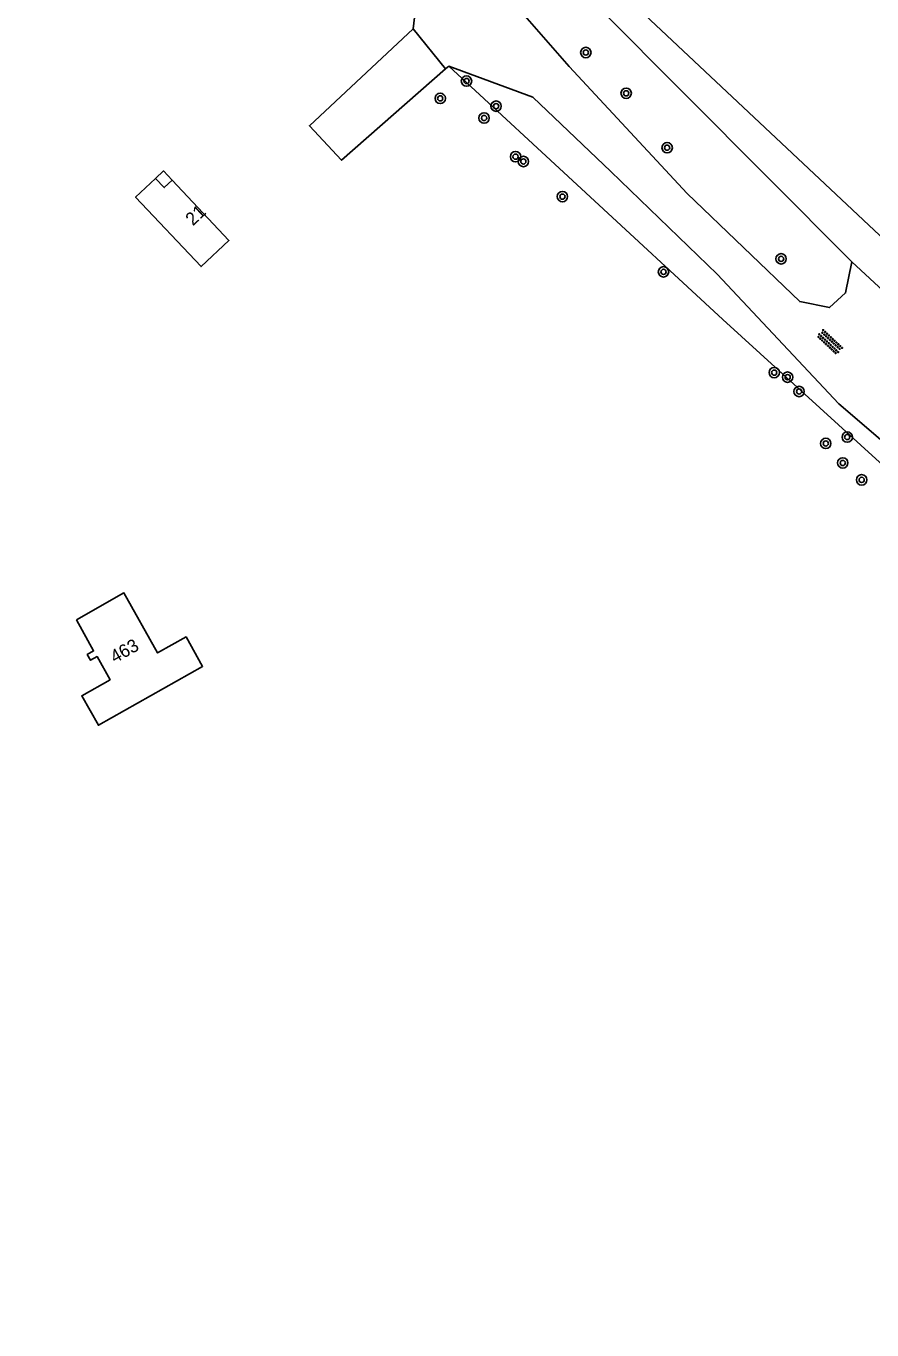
# Model space of a CAD drawing. Extents: x 124000 to 129000, y 395500 to 397503.
# Drawn here: x 128224.2 to 128289.2, y 395870.2 to 395970.4 of the extents above; entities that cross this region are included whole.
import ezdxf

# ---------------------------------------------------------------- set-up
doc = ezdxf.new("R2010")
doc.units = 0
for name, color, linetype in [('gg-afsc-draadraster', 7, 'Continuous'), ('gg-afsc-hekwerk', 7, 'Continuous'), ('gg-afsc-lijn draadraster', 7, 'Continuous'), ('gg-anno-huisnummerreeks BGT', 7, 'Continuous'), ('gg-bbg-hoofdgebouw', 7, 'Continuous'), ('gg-bbg-luifel en loopbrug', 7, 'Continuous'), ('gg-knt-onverhard', 7, 'Continuous'), ('gt-symb-boom', 7, 'Continuous'), ('gt-symb-overige verharding', 7, 'Continuous'), ('gx-grn-maaiveld', 7, 'Continuous')]:
    doc.layers.add(name, color=color, linetype=linetype)

# ---------------------------------------------------------------- blocks, each defined once
blk = doc.blocks.new('gt0-BOOM')
at = {"layer": 'gt-symb-boom'}
for radius in [0.4, 0.2]:
    blk.add_circle((0, 0), radius, dxfattribs=at)
blk = doc.blocks.new('gt0-OVH')
at = {"layer": 'gt-symb-overige verharding'}
for points in [[(-0.97, 0.3), (-0.97, 0.31), (-0.96, 0.32), (-0.97, 0.33), (-0.97, 0.34), (-0.98, 0.35), (-0.99, 0.35), (-1, 0.36), (-1.01, 0.35), (-1.02, 0.35), (-1.03, 0.34), (-1.03, 0.33), (-1.04, 0.32), (-1.03, 0.31), (-1.03, 0.3), (-1.02, 0.29), (-1.01, 0.29), (-1, 0.28), (-0.99, 0.29), (-0.98, 0.29)], [(-0.87, 0.11), (-0.87, 0.12), (-0.86, 0.13), (-0.87, 0.14), (-0.87, 0.15), (-0.88, 0.16), (-0.89, 0.16), (-0.9, 0.16), (-0.91, 0.16), (-0.92, 0.16), (-0.93, 0.15), (-0.93, 0.14), (-0.94, 0.13), (-0.93, 0.12), (-0.93, 0.11), (-0.92, 0.1), (-0.91, 0.09), (-0.9, 0.09), (-0.89, 0.09), (-0.88, 0.1)], [(-0.77, 0.3), (-0.77, 0.31), (-0.76, 0.32), (-0.77, 0.33), (-0.77, 0.34), (-0.78, 0.35), (-0.79, 0.35), (-0.8, 0.36), (-0.81, 0.35), (-0.82, 0.35), (-0.83, 0.34), (-0.83, 0.33), (-0.84, 0.32), (-0.83, 0.31), (-0.83, 0.3), (-0.82, 0.29), (-0.81, 0.29), (-0.8, 0.28), (-0.79, 0.29), (-0.78, 0.29)], [(-0.67, 0.11), (-0.67, 0.12), (-0.66, 0.13), (-0.67, 0.14), (-0.67, 0.15), (-0.68, 0.16), (-0.69, 0.16), (-0.7, 0.16), (-0.71, 0.16), (-0.72, 0.16), (-0.73, 0.15), (-0.73, 0.14), (-0.74, 0.13), (-0.73, 0.12), (-0.73, 0.11), (-0.72, 0.1), (-0.71, 0.09), (-0.7, 0.09), (-0.69, 0.09), (-0.68, 0.1)], [(-0.57, 0.3), (-0.57, 0.31), (-0.56, 0.32), (-0.57, 0.33), (-0.57, 0.34), (-0.58, 0.35), (-0.59, 0.35), (-0.6, 0.36), (-0.61, 0.35), (-0.62, 0.35), (-0.63, 0.34), (-0.63, 0.33), (-0.64, 0.32), (-0.63, 0.31), (-0.63, 0.3), (-0.62, 0.29), (-0.61, 0.29), (-0.6, 0.28), (-0.59, 0.29), (-0.58, 0.29)], [(-0.47, 0.11), (-0.47, 0.12), (-0.46, 0.13), (-0.47, 0.14), (-0.47, 0.15), (-0.48, 0.16), (-0.49, 0.16), (-0.5, 0.16), (-0.51, 0.16), (-0.52, 0.16), (-0.53, 0.15), (-0.53, 0.14), (-0.54, 0.13), (-0.53, 0.12), (-0.53, 0.11), (-0.52, 0.1), (-0.51, 0.09), (-0.5, 0.09), (-0.49, 0.09), (-0.48, 0.1)], [(-0.37, 0.3), (-0.37, 0.31), (-0.36, 0.32), (-0.37, 0.33), (-0.37, 0.34), (-0.38, 0.35), (-0.39, 0.35), (-0.4, 0.36), (-0.41, 0.35), (-0.42, 0.35), (-0.43, 0.34), (-0.43, 0.33), (-0.44, 0.32), (-0.43, 0.31), (-0.43, 0.3), (-0.42, 0.29), (-0.41, 0.29), (-0.4, 0.28), (-0.39, 0.29), (-0.38, 0.29)], [(-0.27, 0.11), (-0.27, 0.12), (-0.26, 0.13), (-0.27, 0.14), (-0.27, 0.15), (-0.28, 0.16), (-0.29, 0.16), (-0.3, 0.16), (-0.31, 0.16), (-0.32, 0.16), (-0.33, 0.15), (-0.33, 0.14), (-0.34, 0.13), (-0.33, 0.12), (-0.33, 0.11), (-0.32, 0.1), (-0.31, 0.09), (-0.3, 0.09), (-0.29, 0.09), (-0.28, 0.1)], [(-0.17, 0.3), (-0.17, 0.31), (-0.16, 0.32), (-0.17, 0.33), (-0.17, 0.34), (-0.18, 0.35), (-0.19, 0.35), (-0.2, 0.36), (-0.21, 0.35), (-0.22, 0.35), (-0.23, 0.34), (-0.23, 0.33), (-0.24, 0.32), (-0.23, 0.31), (-0.23, 0.3), (-0.22, 0.29), (-0.21, 0.29), (-0.2, 0.28), (-0.19, 0.29), (-0.18, 0.29)], [(-0.07, 0.11), (-0.07, 0.12), (-0.06, 0.13), (-0.07, 0.14), (-0.07, 0.15), (-0.08, 0.16), (-0.09, 0.16), (-0.1, 0.16), (-0.11, 0.16), (-0.12, 0.16), (-0.13, 0.15), (-0.13, 0.14), (-0.14, 0.13), (-0.13, 0.12), (-0.13, 0.11), (-0.12, 0.1), (-0.11, 0.09), (-0.1, 0.09), (-0.09, 0.09), (-0.08, 0.1)], [(0.03, 0.3), (0.03, 0.31), (0.04, 0.32), (0.03, 0.33), (0.03, 0.34), (0.02, 0.35), (0.01, 0.35), (0, 0.36), (-0.01, 0.35), (-0.02, 0.35), (-0.03, 0.34), (-0.03, 0.33), (-0.04, 0.32), (-0.03, 0.31), (-0.03, 0.3), (-0.02, 0.29), (-0.01, 0.29), (0, 0.28), (0.01, 0.29), (0.02, 0.29)], [(0.13, 0.11), (0.13, 0.12), (0.14, 0.13), (0.13, 0.14), (0.13, 0.15), (0.12, 0.16), (0.11, 0.16), (0.1, 0.16), (0.09, 0.16), (0.08, 0.16), (0.07, 0.15), (0.07, 0.14), (0.06, 0.13), (0.07, 0.12), (0.07, 0.11), (0.08, 0.1), (0.09, 0.09), (0.1, 0.09), (0.11, 0.09), (0.12, 0.1)], [(0.23, 0.3), (0.23, 0.31), (0.24, 0.32), (0.23, 0.33), (0.23, 0.34), (0.22, 0.35), (0.21, 0.35), (0.2, 0.36), (0.19, 0.35), (0.18, 0.35), (0.17, 0.34), (0.17, 0.33), (0.16, 0.32), (0.17, 0.31), (0.17, 0.3), (0.18, 0.29), (0.19, 0.29), (0.2, 0.28), (0.21, 0.29), (0.22, 0.29)], [(0.33, 0.11), (0.33, 0.12), (0.34, 0.13), (0.33, 0.14), (0.33, 0.15), (0.32, 0.16), (0.31, 0.16), (0.3, 0.16), (0.29, 0.16), (0.28, 0.16), (0.27, 0.15), (0.27, 0.14), (0.26, 0.13), (0.27, 0.12), (0.27, 0.11), (0.28, 0.1), (0.29, 0.09), (0.3, 0.09), (0.31, 0.09), (0.32, 0.1)], [(0.43, 0.3), (0.43, 0.31), (0.44, 0.32), (0.43, 0.33), (0.43, 0.34), (0.42, 0.35), (0.41, 0.35), (0.4, 0.36), (0.39, 0.35), (0.38, 0.35), (0.37, 0.34), (0.37, 0.33), (0.36, 0.32), (0.37, 0.31), (0.37, 0.3), (0.38, 0.29), (0.39, 0.29), (0.4, 0.28), (0.41, 0.29), (0.42, 0.29)], [(0.53, 0.11), (0.53, 0.12), (0.54, 0.13), (0.53, 0.14), (0.53, 0.15), (0.52, 0.16), (0.51, 0.16), (0.5, 0.16), (0.49, 0.16), (0.48, 0.16), (0.47, 0.15), (0.47, 0.14), (0.46, 0.13), (0.47, 0.12), (0.47, 0.11), (0.48, 0.1), (0.49, 0.09), (0.5, 0.09), (0.51, 0.09), (0.52, 0.1)], [(0.63, 0.3), (0.63, 0.31), (0.64, 0.32), (0.63, 0.33), (0.63, 0.34), (0.62, 0.35), (0.61, 0.35), (0.6, 0.36), (0.59, 0.35), (0.58, 0.35), (0.57, 0.34), (0.57, 0.33), (0.56, 0.32), (0.57, 0.31), (0.57, 0.3), (0.58, 0.29), (0.59, 0.29), (0.6, 0.28), (0.61, 0.29), (0.62, 0.29)], [(0.73, 0.11), (0.73, 0.12), (0.74, 0.13), (0.73, 0.14), (0.73, 0.15), (0.72, 0.16), (0.71, 0.16), (0.7, 0.16), (0.69, 0.16), (0.68, 0.16), (0.67, 0.15), (0.67, 0.14), (0.66, 0.13), (0.67, 0.12), (0.67, 0.11), (0.68, 0.1), (0.69, 0.09), (0.7, 0.09), (0.71, 0.09), (0.72, 0.1)], [(0.83, 0.3), (0.83, 0.31), (0.84, 0.32), (0.83, 0.33), (0.83, 0.34), (0.82, 0.35), (0.81, 0.35), (0.8, 0.36), (0.79, 0.35), (0.78, 0.35), (0.77, 0.34), (0.77, 0.33), (0.76, 0.32), (0.77, 0.31), (0.77, 0.3), (0.78, 0.29), (0.79, 0.29), (0.8, 0.28), (0.81, 0.29), (0.82, 0.29)], [(0.93, 0.11), (0.93, 0.12), (0.94, 0.13), (0.93, 0.14), (0.93, 0.15), (0.92, 0.16), (0.91, 0.16), (0.9, 0.16), (0.89, 0.16), (0.88, 0.16), (0.87, 0.15), (0.87, 0.14), (0.86, 0.13), (0.87, 0.12), (0.87, 0.11), (0.88, 0.1), (0.89, 0.09), (0.9, 0.09), (0.91, 0.09), (0.92, 0.1)], [(1.03, 0.3), (1.03, 0.31), (1.04, 0.32), (1.03, 0.33), (1.03, 0.34), (1.02, 0.35), (1.01, 0.35), (1, 0.36), (0.99, 0.35), (0.98, 0.35), (0.97, 0.34), (0.97, 0.33), (0.96, 0.32), (0.97, 0.31), (0.97, 0.3), (0.98, 0.29), (0.99, 0.29), (1, 0.28), (1.01, 0.29), (1.02, 0.29)], [(-0.97, -0.14), (-0.97, -0.13), (-0.96, -0.12), (-0.97, -0.11), (-0.97, -0.1), (-0.98, -0.09), (-0.99, -0.09), (-1, -0.08), (-1.01, -0.09), (-1.02, -0.09), (-1.03, -0.1), (-1.03, -0.11), (-1.04, -0.12), (-1.03, -0.13), (-1.03, -0.14), (-1.02, -0.15), (-1.01, -0.15), (-1, -0.16), (-0.99, -0.15), (-0.98, -0.15)], [(-0.87, -0.33), (-0.87, -0.32), (-0.86, -0.31), (-0.87, -0.3), (-0.87, -0.29), (-0.88, -0.28), (-0.89, -0.28), (-0.9, -0.28), (-0.91, -0.28), (-0.92, -0.28), (-0.93, -0.29), (-0.93, -0.3), (-0.94, -0.31), (-0.93, -0.32), (-0.93, -0.33), (-0.92, -0.34), (-0.91, -0.35), (-0.9, -0.35), (-0.89, -0.35), (-0.88, -0.34)], [(-0.77, -0.14), (-0.77, -0.13), (-0.76, -0.12), (-0.77, -0.11), (-0.77, -0.1), (-0.78, -0.09), (-0.79, -0.09), (-0.8, -0.08), (-0.81, -0.09), (-0.82, -0.09), (-0.83, -0.1), (-0.83, -0.11), (-0.84, -0.12), (-0.83, -0.13), (-0.83, -0.14), (-0.82, -0.15), (-0.81, -0.15), (-0.8, -0.16), (-0.79, -0.15), (-0.78, -0.15)], [(-0.67, -0.33), (-0.67, -0.32), (-0.66, -0.31), (-0.67, -0.3), (-0.67, -0.29), (-0.68, -0.28), (-0.69, -0.28), (-0.7, -0.28), (-0.71, -0.28), (-0.72, -0.28), (-0.73, -0.29), (-0.73, -0.3), (-0.74, -0.31), (-0.73, -0.32), (-0.73, -0.33), (-0.72, -0.34), (-0.71, -0.35), (-0.7, -0.35), (-0.69, -0.35), (-0.68, -0.34)], [(-0.57, -0.14), (-0.57, -0.13), (-0.56, -0.12), (-0.57, -0.11), (-0.57, -0.1), (-0.58, -0.09), (-0.59, -0.09), (-0.6, -0.08), (-0.61, -0.09), (-0.62, -0.09), (-0.63, -0.1), (-0.63, -0.11), (-0.64, -0.12), (-0.63, -0.13), (-0.63, -0.14), (-0.62, -0.15), (-0.61, -0.15), (-0.6, -0.16), (-0.59, -0.15), (-0.58, -0.15)], [(-0.47, -0.33), (-0.47, -0.32), (-0.46, -0.31), (-0.47, -0.3), (-0.47, -0.29), (-0.48, -0.28), (-0.49, -0.28), (-0.5, -0.28), (-0.51, -0.28), (-0.52, -0.28), (-0.53, -0.29), (-0.53, -0.3), (-0.54, -0.31), (-0.53, -0.32), (-0.53, -0.33), (-0.52, -0.34), (-0.51, -0.35), (-0.5, -0.35), (-0.49, -0.35), (-0.48, -0.34)], [(-0.37, -0.14), (-0.37, -0.13), (-0.36, -0.12), (-0.37, -0.11), (-0.37, -0.1), (-0.38, -0.09), (-0.39, -0.09), (-0.4, -0.08), (-0.41, -0.09), (-0.42, -0.09), (-0.43, -0.1), (-0.43, -0.11), (-0.44, -0.12), (-0.43, -0.13), (-0.43, -0.14), (-0.42, -0.15), (-0.41, -0.15), (-0.4, -0.16), (-0.39, -0.15), (-0.38, -0.15)], [(-0.27, -0.33), (-0.27, -0.32), (-0.26, -0.31), (-0.27, -0.3), (-0.27, -0.29), (-0.28, -0.28), (-0.29, -0.28), (-0.3, -0.28), (-0.31, -0.28), (-0.32, -0.28), (-0.33, -0.29), (-0.33, -0.3), (-0.34, -0.31), (-0.33, -0.32), (-0.33, -0.33), (-0.32, -0.34), (-0.31, -0.35), (-0.3, -0.35), (-0.29, -0.35), (-0.28, -0.34)], [(-0.17, -0.14), (-0.17, -0.13), (-0.16, -0.12), (-0.17, -0.11), (-0.17, -0.1), (-0.18, -0.09), (-0.19, -0.09), (-0.2, -0.08), (-0.21, -0.09), (-0.22, -0.09), (-0.23, -0.1), (-0.23, -0.11), (-0.24, -0.12), (-0.23, -0.13), (-0.23, -0.14), (-0.22, -0.15), (-0.21, -0.15), (-0.2, -0.16), (-0.19, -0.15), (-0.18, -0.15)], [(-0.07, -0.33), (-0.07, -0.32), (-0.06, -0.31), (-0.07, -0.3), (-0.07, -0.29), (-0.08, -0.28), (-0.09, -0.28), (-0.1, -0.28), (-0.11, -0.28), (-0.12, -0.28), (-0.13, -0.29), (-0.13, -0.3), (-0.14, -0.31), (-0.13, -0.32), (-0.13, -0.33), (-0.12, -0.34), (-0.11, -0.35), (-0.1, -0.35), (-0.09, -0.35), (-0.08, -0.34)], [(0.03, -0.14), (0.03, -0.13), (0.04, -0.12), (0.03, -0.11), (0.03, -0.1), (0.02, -0.09), (0.01, -0.09), (0, -0.08), (-0.01, -0.09), (-0.02, -0.09), (-0.03, -0.1), (-0.03, -0.11), (-0.04, -0.12), (-0.03, -0.13), (-0.03, -0.14), (-0.02, -0.15), (-0.01, -0.15), (0, -0.16), (0.01, -0.15), (0.02, -0.15)], [(0.13, -0.33), (0.13, -0.32), (0.14, -0.31), (0.13, -0.3), (0.13, -0.29), (0.12, -0.28), (0.11, -0.28), (0.1, -0.28), (0.09, -0.28), (0.08, -0.28), (0.07, -0.29), (0.07, -0.3), (0.06, -0.31), (0.07, -0.32), (0.07, -0.33), (0.08, -0.34), (0.09, -0.35), (0.1, -0.35), (0.11, -0.35), (0.12, -0.34)], [(0.23, -0.14), (0.23, -0.13), (0.24, -0.12), (0.23, -0.11), (0.23, -0.1), (0.22, -0.09), (0.21, -0.09), (0.2, -0.08), (0.19, -0.09), (0.18, -0.09), (0.17, -0.1), (0.17, -0.11), (0.16, -0.12), (0.17, -0.13), (0.17, -0.14), (0.18, -0.15), (0.19, -0.15), (0.2, -0.16), (0.21, -0.15), (0.22, -0.15)], [(0.33, -0.33), (0.33, -0.32), (0.34, -0.31), (0.33, -0.3), (0.33, -0.29), (0.32, -0.28), (0.31, -0.28), (0.3, -0.28), (0.29, -0.28), (0.28, -0.28), (0.27, -0.29), (0.27, -0.3), (0.26, -0.31), (0.27, -0.32), (0.27, -0.33), (0.28, -0.34), (0.29, -0.35), (0.3, -0.35), (0.31, -0.35), (0.32, -0.34)], [(0.43, -0.14), (0.43, -0.13), (0.44, -0.12), (0.43, -0.11), (0.43, -0.1), (0.42, -0.09), (0.41, -0.09), (0.4, -0.08), (0.39, -0.09), (0.38, -0.09), (0.37, -0.1), (0.37, -0.11), (0.36, -0.12), (0.37, -0.13), (0.37, -0.14), (0.38, -0.15), (0.39, -0.15), (0.4, -0.16), (0.41, -0.15), (0.42, -0.15)], [(0.53, -0.33), (0.53, -0.32), (0.54, -0.31), (0.53, -0.3), (0.53, -0.29), (0.52, -0.28), (0.51, -0.28), (0.5, -0.28), (0.49, -0.28), (0.48, -0.28), (0.47, -0.29), (0.47, -0.3), (0.46, -0.31), (0.47, -0.32), (0.47, -0.33), (0.48, -0.34), (0.49, -0.35), (0.5, -0.35), (0.51, -0.35), (0.52, -0.34)], [(0.63, -0.14), (0.63, -0.13), (0.64, -0.12), (0.63, -0.11), (0.63, -0.1), (0.62, -0.09), (0.61, -0.09), (0.6, -0.08), (0.59, -0.09), (0.58, -0.09), (0.57, -0.1), (0.57, -0.11), (0.56, -0.12), (0.57, -0.13), (0.57, -0.14), (0.58, -0.15), (0.59, -0.15), (0.6, -0.16), (0.61, -0.15), (0.62, -0.15)], [(0.73, -0.33), (0.73, -0.32), (0.74, -0.31), (0.73, -0.3), (0.73, -0.29), (0.72, -0.28), (0.71, -0.28), (0.7, -0.28), (0.69, -0.28), (0.68, -0.28), (0.67, -0.29), (0.67, -0.3), (0.66, -0.31), (0.67, -0.32), (0.67, -0.33), (0.68, -0.34), (0.69, -0.35), (0.7, -0.35), (0.71, -0.35), (0.72, -0.34)], [(0.83, -0.14), (0.83, -0.13), (0.84, -0.12), (0.83, -0.11), (0.83, -0.1), (0.82, -0.09), (0.81, -0.09), (0.8, -0.08), (0.79, -0.09), (0.78, -0.09), (0.77, -0.1), (0.77, -0.11), (0.76, -0.12), (0.77, -0.13), (0.77, -0.14), (0.78, -0.15), (0.79, -0.15), (0.8, -0.16), (0.81, -0.15), (0.82, -0.15)], [(0.93, -0.33), (0.93, -0.32), (0.94, -0.31), (0.93, -0.3), (0.93, -0.29), (0.92, -0.28), (0.91, -0.28), (0.9, -0.28), (0.89, -0.28), (0.88, -0.28), (0.87, -0.29), (0.87, -0.3), (0.86, -0.31), (0.87, -0.32), (0.87, -0.33), (0.88, -0.34), (0.89, -0.35), (0.9, -0.35), (0.91, -0.35), (0.92, -0.34)], [(1.03, -0.14), (1.03, -0.13), (1.04, -0.12), (1.03, -0.11), (1.03, -0.1), (1.02, -0.09), (1.01, -0.09), (1, -0.08), (0.99, -0.09), (0.98, -0.09), (0.97, -0.1), (0.97, -0.11), (0.96, -0.12), (0.97, -0.13), (0.97, -0.14), (0.98, -0.15), (0.99, -0.15), (1, -0.16), (1.01, -0.15), (1.02, -0.15)]]:
    blk.add_lwpolyline(points, close=True, dxfattribs=at)

msp = doc.modelspace()

# ---------------------------------------------------------------- linework, layer by layer
at = {"layer": 'gg-afsc-draadraster'}
for p, q in [((128253.9, 395970.18), (128254, 395971.04)), ((128256.39, 395967.1), (128256.66, 395967.31)), ((128290.4, 395949.71), (128287.63, 395952.29))]:
    msp.add_line(p, q, dxfattribs=at)
for points in [[(128287.63, 395952.29), (128261.85, 395978.18), (128184.57, 396056.65), (128173.76, 396066.37), (128166.62, 396073.02)], [(128256.66, 395967.31), (128277.71, 395947.85), (128297.21, 395930.1), (128316.3, 395911.86), (128324.17, 395904.07), (128347.85, 395881.28)]]:
    msp.add_lwpolyline(points, dxfattribs=at)
at = {"layer": 'gg-afsc-hekwerk'}
msp.add_line((128253.9, 395970.18), (128256.39, 395967.1), dxfattribs=at)
msp.add_line((128253.9, 395970.18), (128256.39, 395967.1), dxfattribs=at)
at = {"layer": 'gg-afsc-lijn draadraster'}
for p, q in [((128253.9, 395970.18), (128254, 395971.04)), ((128256.39, 395967.1), (128256.66, 395967.31)), ((128290.4, 395949.71), (128287.63, 395952.29))]:
    msp.add_line(p, q, dxfattribs=at)
for points in [[(128287.63, 395952.29), (128261.85, 395978.18), (128184.57, 396056.65), (128173.76, 396066.37), (128166.62, 396073.02)], [(128256.66, 395967.31), (128277.71, 395947.85), (128297.21, 395930.1), (128316.3, 395911.86), (128324.17, 395904.07), (128347.85, 395881.28)]]:
    msp.add_lwpolyline(points, dxfattribs=at)
at = {"layer": 'gg-bbg-hoofdgebouw'}
for points in [[(128235.38, 395958.55), (128239.75, 395953.93), (128237.61, 395951.91), (128232.57, 395957.25), (128234.1, 395958.69)], [(128234.1, 395958.69), (128234.77, 395957.98), (128235.38, 395958.55)], [(128228.02, 395924.78), (128229.35, 395922.39), (128228.86, 395922.11), (128229.11, 395921.67), (128229.61, 395921.95), (128230.61, 395920.18), (128228.43, 395918.95), (128229.71, 395916.68), (128237.72, 395921.2), (128236.45, 395923.46), (128234.27, 395922.24), (128231.68, 395926.84), (128228.02, 395924.78)]]:
    msp.add_lwpolyline(points, dxfattribs=at)
at = {"layer": 'gg-bbg-luifel en loopbrug'}
msp.add_lwpolyline([(128234.1, 395958.69), (128234.71, 395959.27), (128235.38, 395958.55)], dxfattribs=at)
at = {"layer": 'gg-knt-onverhard'}
for points in [[(128215.72, 396017.22), (128228.96, 396004.26), (128237.27, 395996.95), (128247.31, 395987.62), (128260.16, 395973.88), (128265.89, 395967.3), (128274.97, 395957.53), (128283.62, 395949.23), (128285.9, 395948.76), (128287.14, 395949.89), (128287.63, 395952.29)], [(128253.9, 395970.18), (128245.93, 395962.73), (128248.41, 395960.08), (128256.39, 395967.1)], [(128256.66, 395967.31), (128263.1, 395964.93), (128269.09, 395959.22), (128277.28, 395951.33), (128286.63, 395941.38), (128293.58, 395935.43), (128303.11, 395926.49), (128317.32, 395912.9), (128326.15, 395904.13), (128333.35, 395897.51), (128346.43, 395884.82), (128348.37, 395882.22), (128354.31, 395877.57), (128357.1, 395874.77), (128358.8, 395872.44), (128359.9, 395869.93)]]:
    msp.add_lwpolyline(points, dxfattribs=at)
at = {"layer": 'gx-grn-maaiveld'}
msp.add_line((128297.63, 395946.92), (128270.47, 395972.45), dxfattribs=at)

# ---------------------------------------------------------------- block references
at = {"layer": 'gt-symb-boom'}
for p in [(128267.18, 395968.36), (128258.01, 395966.17), (128255.99, 395964.84), (128270.28, 395965.23), (128260.28, 395964.24), (128259.36, 395963.33), (128273.43, 395961.05), (128261.78, 395960.36), (128262.38, 395959.99), (128265.38, 395957.29), (128282.19, 395952.51), (128273.15, 395951.51), (128281.66, 395943.77), (128282.69, 395943.42), (128283.57, 395942.32), (128287.27, 395938.82), (128285.62, 395938.33), (128286.93, 395936.83), (128288.38, 395935.53)]:
    msp.add_blockref('gt0-BOOM', p, dxfattribs=at)
at = {"layer": 'gt-symb-overige verharding', "rotation": -43.25692965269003}
msp.add_blockref('gt0-OVH', (128285.93, 395946.12), dxfattribs=at)

# ---------------------------------------------------------------- texts
at = {"layer": 'gg-anno-huisnummerreeks BGT'}
for s, rotation, p in [('21', 43.3, (128236.98, 395955)), ('463', 29.4, (128230.98, 395921.42))]:
    msp.add_text(s, height=1, rotation=rotation, dxfattribs=at).set_placement(p)

doc.saveas('drawing.dxf')
